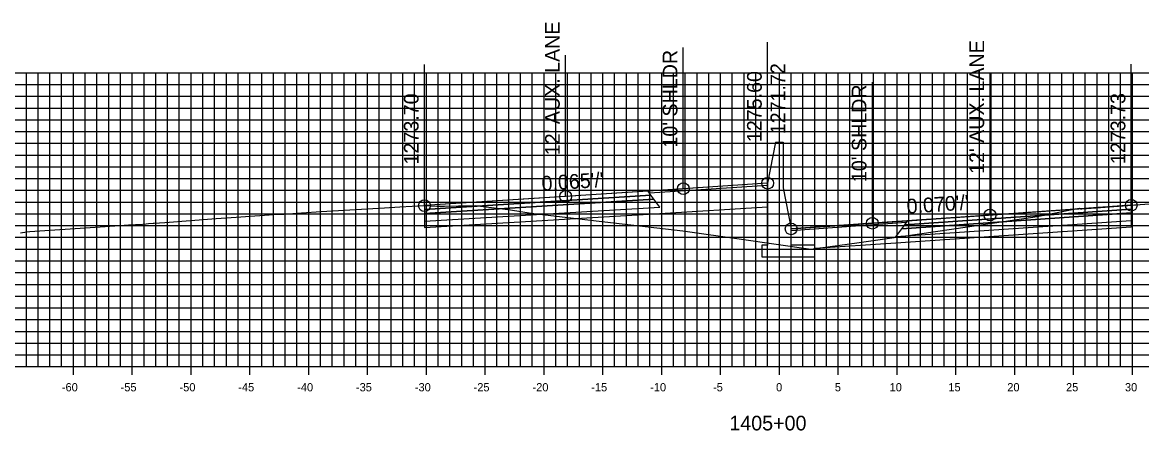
# Model space of a CAD drawing. Extents: x 674939 to 678919, y 750652 to 765176.
# Drawn here: x 678674.2 to 678769.3, y 756737.1 to 756771.8 of the extents above; entities that cross this region are included whole.
import ezdxf

# ---------------------------------------------------------------- set-up
doc = ezdxf.new("R2010")
doc.units = 0
for name, color, linetype in [('Level 10', 7, 'Continuous'), ('Level 17', 7, 'Continuous'), ('Level 18', 7, 'Continuous'), ('Level 19', 7, 'Continuous'), ('Level 20', 7, 'Continuous'), ('Level 22', 7, 'Continuous'), ('Level 23', 7, 'Continuous'), ('Level 4', 7, 'Continuous'), ('Level 8', 7, 'Continuous'), ('Level 9', 7, 'Continuous')]:
    doc.layers.add(name, color=color, linetype=linetype)

msp = doc.modelspace()

# ---------------------------------------------------------------- linework, layer by layer
at = {"layer": 'Level 10'}
msp.add_lwpolyline([(678674.022, 756753.932), (678674.572, 756754.005), (678674.822, 756754.037), (678680.371, 756754.428), (678682.472, 756754.568), (678683.222, 756754.625), (678683.822, 756754.637), (678684.122, 756754.648), (678684.722, 756754.693), (678684.903, 756754.716), (678685.323, 756754.748), (678685.392, 756754.756), (678686.293, 756754.824), (678690.671, 756755.159), (678692.375, 756755.275), (678695.973, 756755.513), (678696.272, 756755.511), (678696.422, 756755.518), (678697.921, 756755.638), (678699.576, 756755.745), (678704.969, 756756.064), (678706.275, 756756.133), (678708.366, 756756.25), (678708.368, 756756.25), (678708.375, 756756.251), (678709.423, 756756.212), (678709.873, 756756.202), (678710.074, 756756.21), (678711.272, 756756.231), (678711.624, 756756.23), (678712.572, 756756.226), (678712.673, 756756.247), (678715.67, 756755.886), (678717.434, 756755.62), (678722.975, 756754.96), (678730.322, 756754.111), (678735.327, 756753.4), (678741.212, 756752.55), (678745.12, 756753.082), (678749.096, 756753.654), (678754.517, 756754.445), (678760.45, 756755.333), (678762.847, 756755.808), (678764.001, 756756.023), (678764.134, 756755.986), (678764.235, 756755.983), (678764.639, 756756.017), (678766.232, 756756.124), (678766.969, 756756.171), (678768.146, 756756.257), (678768.413, 756756.279), (678768.436, 756756.281), (678768.725, 756756.302), (678768.835, 756756.312), (678769.964, 756756.388)], dxfattribs=at)
at = {"layer": 'Level 17'}
for points in [[(678738.203, 756761.651), (678737.533, 756758.151)], [(678738.203, 756761.651), (678738.203, 756761.651)], [(678738.203, 756761.651), (678738.863, 756761.651)], [(678738.863, 756761.651), (678738.863, 756757.768)], [(678737.533, 756758.151), (678737.533, 756752.893), (678737.033, 756752.893), (678737.033, 756751.893), (678741.533, 756751.893), (678741.533, 756752.893), (678739.533, 756752.893), (678739.533, 756754.268)], [(678738.863, 756757.768), (678739.533, 756754.268)]]:
    msp.add_lwpolyline(points, dxfattribs=at)
at = {"layer": 'Level 18'}
for points in [[(678737.533, 756758.151), (678730.368, 756757.684), (678720.368, 756757.032), (678708.368, 756756.25)], [(678768.436, 756756.281), (678756.436, 756755.445), (678746.436, 756754.749), (678739.533, 756754.268)]]:
    msp.add_lwpolyline(points, dxfattribs=at)
for points in [[(678708.368, 756756.25), (678708.368, 756755.92), (678727.618, 756757.148), (678727.368, 756757.488)], [(678727.486, 756757.328), (678737.533, 756757.991), (678737.533, 756758.151), (678727.368, 756757.488)], [(678768.436, 756756.281), (678768.436, 756755.951), (678749.186, 756754.618), (678749.436, 756754.958)], [(678749.318, 756754.798), (678739.533, 756754.108), (678739.533, 756754.268), (678749.436, 756754.958)]]:
    msp.add_lwpolyline(points, close=True, dxfattribs=at)
at = {"layer": 'Level 19'}
for points in [[(678708.368, 756755.92), (678708.368, 756755.59), (678727.868, 756756.808), (678727.618, 756757.148)], [(678708.368, 756755.59), (678708.368, 756754.93), (678728.368, 756756.128), (678727.868, 756756.808)], [(678768.436, 756755.621), (678768.436, 756754.961), (678748.436, 756753.598), (678748.936, 756754.278)], [(678768.436, 756755.951), (678768.436, 756755.621), (678748.936, 756754.278), (678749.186, 756754.618)]]:
    msp.add_lwpolyline(points, close=True, dxfattribs=at)
for points in [[(678708.368, 756754.93), (678708.368, 756754.39), (678728.368, 756755.588)], [(678728.368, 756755.588), (678737.533, 756756.138)], [(678768.436, 756754.961), (678768.437, 756754.421), (678748.436, 756753.058)], [(678748.436, 756753.058), (678741.533, 756752.587)]]:
    msp.add_lwpolyline(points, dxfattribs=at)
at = {"layer": 'Level 20'}
for p, q in [((678638.533, 756767.551), (678838.533, 756767.551)), ((678674.533, 756742.551), (678674.533, 756767.551)), ((678675.533, 756742.551), (678675.533, 756767.551)), ((678676.533, 756742.551), (678676.533, 756767.551)), ((678677.533, 756742.551), (678677.533, 756767.551)), ((678678.533, 756742.551), (678678.533, 756767.551)), ((678679.533, 756742.551), (678679.533, 756767.551)), ((678680.533, 756742.551), (678680.533, 756767.551)), ((678681.533, 756742.551), (678681.533, 756767.551)), ((678682.533, 756742.551), (678682.533, 756767.551)), ((678683.533, 756742.551), (678683.533, 756767.551)), ((678684.533, 756742.551), (678684.533, 756767.551)), ((678685.533, 756742.551), (678685.533, 756767.551)), ((678686.533, 756742.551), (678686.533, 756767.551)), ((678687.533, 756742.551), (678687.533, 756767.551)), ((678688.533, 756742.551), (678688.533, 756767.551)), ((678689.533, 756742.551), (678689.533, 756767.551)), ((678690.533, 756742.551), (678690.533, 756767.551)), ((678691.533, 756742.551), (678691.533, 756767.551)), ((678692.533, 756742.551), (678692.533, 756767.551)), ((678693.533, 756742.551), (678693.533, 756767.551)), ((678694.533, 756742.551), (678694.533, 756767.551)), ((678695.533, 756742.551), (678695.533, 756767.551)), ((678696.533, 756742.551), (678696.533, 756767.551)), ((678697.533, 756742.551), (678697.533, 756767.551)), ((678698.533, 756742.551), (678698.533, 756767.551)), ((678699.533, 756742.551), (678699.533, 756767.551)), ((678700.533, 756742.551), (678700.533, 756767.551)), ((678701.533, 756742.551), (678701.533, 756767.551)), ((678702.533, 756742.551), (678702.533, 756767.551)), ((678703.533, 756742.551), (678703.533, 756767.551)), ((678704.533, 756742.551), (678704.533, 756767.551)), ((678705.533, 756742.551), (678705.533, 756767.551)), ((678706.533, 756742.551), (678706.533, 756767.551)), ((678707.533, 756742.551), (678707.533, 756767.551)), ((678708.533, 756742.551), (678708.533, 756767.551)), ((678709.533, 756742.551), (678709.533, 756767.551)), ((678710.533, 756742.551), (678710.533, 756767.551)), ((678711.533, 756742.551), (678711.533, 756767.551)), ((678712.533, 756742.551), (678712.533, 756767.551)), ((678713.533, 756742.551), (678713.533, 756767.551)), ((678714.533, 756742.551), (678714.533, 756767.551)), ((678715.533, 756742.551), (678715.533, 756767.551)), ((678716.533, 756742.551), (678716.533, 756767.551)), ((678717.533, 756742.551), (678717.533, 756767.551)), ((678718.533, 756742.551), (678718.533, 756767.551)), ((678719.533, 756742.551), (678719.533, 756767.551)), ((678720.533, 756742.551), (678720.533, 756767.551)), ((678721.533, 756742.551), (678721.533, 756767.551)), ((678722.533, 756742.551), (678722.533, 756767.551)), ((678723.533, 756742.551), (678723.533, 756767.551)), ((678724.533, 756742.551), (678724.533, 756767.551)), ((678725.533, 756742.551), (678725.533, 756767.551)), ((678726.533, 756742.551), (678726.533, 756767.551)), ((678727.533, 756742.551), (678727.533, 756767.551)), ((678728.533, 756742.551), (678728.533, 756767.551)), ((678729.533, 756742.551), (678729.533, 756767.551)), ((678730.533, 756742.551), (678730.533, 756767.551)), ((678731.533, 756742.551), (678731.533, 756767.551)), ((678732.533, 756742.551), (678732.533, 756767.551)), ((678733.533, 756742.551), (678733.533, 756767.551)), ((678734.533, 756742.551), (678734.533, 756767.551)), ((678735.533, 756742.551), (678735.533, 756767.551)), ((678736.533, 756742.551), (678736.533, 756767.551)), ((678737.533, 756742.551), (678737.533, 756767.551)), ((678738.533, 756742.551), (678738.533, 756767.551)), ((678739.533, 756742.551), (678739.533, 756767.551)), ((678740.533, 756742.551), (678740.533, 756767.551)), ((678741.533, 756742.551), (678741.533, 756767.551)), ((678742.533, 756742.551), (678742.533, 756767.551)), ((678743.533, 756742.551), (678743.533, 756767.551)), ((678744.533, 756742.551), (678744.533, 756767.551)), ((678745.533, 756742.551), (678745.533, 756767.551)), ((678746.533, 756742.551), (678746.533, 756767.551)), ((678747.533, 756742.551), (678747.533, 756767.551)), ((678748.533, 756742.551), (678748.533, 756767.551)), ((678749.533, 756742.551), (678749.533, 756767.551)), ((678750.533, 756742.551), (678750.533, 756767.551)), ((678751.533, 756742.551), (678751.533, 756767.551)), ((678752.533, 756742.551), (678752.533, 756767.551)), ((678753.533, 756742.551), (678753.533, 756767.551)), ((678754.533, 756742.551), (678754.533, 756767.551)), ((678755.533, 756742.551), (678755.533, 756767.551)), ((678756.533, 756742.551), (678756.533, 756767.551)), ((678757.533, 756742.551), (678757.533, 756767.551)), ((678758.533, 756742.551), (678758.533, 756767.551)), ((678759.533, 756742.551), (678759.533, 756767.551)), ((678760.533, 756742.551), (678760.533, 756767.551)), ((678761.533, 756742.551), (678761.533, 756767.551)), ((678762.533, 756742.551), (678762.533, 756767.551)), ((678763.533, 756742.551), (678763.533, 756767.551)), ((678764.533, 756742.551), (678764.533, 756767.551)), ((678765.533, 756742.551), (678765.533, 756767.551)), ((678766.533, 756742.551), (678766.533, 756767.551)), ((678767.533, 756742.551), (678767.533, 756767.551)), ((678768.533, 756742.551), (678768.533, 756767.551)), ((678638.533, 756766.551), (678838.533, 756766.551)), ((678638.533, 756765.551), (678838.533, 756765.551)), ((678638.533, 756764.551), (678838.533, 756764.551)), ((678638.533, 756763.551), (678838.533, 756763.551)), ((678638.533, 756762.551), (678838.533, 756762.551)), ((678638.533, 756761.551), (678838.533, 756761.551)), ((678638.533, 756760.551), (678838.533, 756760.551)), ((678638.533, 756759.551), (678838.533, 756759.551)), ((678638.533, 756758.551), (678838.533, 756758.551)), ((678638.533, 756757.551), (678838.533, 756757.551)), ((678638.533, 756756.551), (678838.533, 756756.551)), ((678638.533, 756755.551), (678838.533, 756755.551)), ((678638.533, 756754.551), (678838.533, 756754.551)), ((678638.533, 756753.551), (678838.533, 756753.551)), ((678638.533, 756752.551), (678838.533, 756752.551)), ((678638.533, 756751.551), (678838.533, 756751.551)), ((678638.533, 756750.551), (678838.533, 756750.551)), ((678638.533, 756749.551), (678838.533, 756749.551)), ((678638.533, 756748.551), (678838.533, 756748.551)), ((678638.533, 756747.551), (678838.533, 756747.551)), ((678638.533, 756746.551), (678838.533, 756746.551)), ((678638.533, 756745.551), (678838.533, 756745.551)), ((678638.533, 756744.551), (678838.533, 756744.551)), ((678638.533, 756743.551), (678838.533, 756743.551)), ((678638.533, 756742.551), (678838.533, 756742.551))]:
    msp.add_line(p, q, dxfattribs=at)
at = {"layer": 'Level 23'}
for p, q in [((678730.368, 756757.684), (678730.368, 756769.684)), ((678737.533, 756758.151), (678737.533, 756770.151)), ((678720.368, 756757.032), (678720.368, 756769.032)), ((678708.368, 756756.25), (678708.368, 756768.25)), ((678768.436, 756756.281), (678768.436, 756768.281)), ((678756.436, 756755.445), (678756.436, 756767.445)), ((678739.533, 756754.268), (678739.533, 756766.268)), ((678746.436, 756754.749), (678746.436, 756766.749))]:
    msp.add_line(p, q, dxfattribs=at)
at = {"layer": 'Level 4'}
for centre in [(678737.533, 756758.151), (678720.368, 756757.032), (678730.368, 756757.684), (678708.368, 756756.25), (678768.436, 756756.281), (678756.436, 756755.445), (678739.533, 756754.268), (678746.436, 756754.749)]:
    msp.add_circle(centre, 0.5, dxfattribs=at)
at = {"layer": 'Level 8'}
for p, q in [((678678.533, 756741.851), (678678.533, 756743.251)), ((678683.533, 756741.851), (678683.533, 756743.251)), ((678688.533, 756741.851), (678688.533, 756743.251)), ((678693.533, 756741.851), (678693.533, 756743.251)), ((678698.533, 756741.851), (678698.533, 756743.251)), ((678703.533, 756741.851), (678703.533, 756743.251)), ((678708.533, 756741.851), (678708.533, 756743.251)), ((678713.533, 756741.851), (678713.533, 756743.251)), ((678718.533, 756741.851), (678718.533, 756743.251)), ((678723.533, 756741.851), (678723.533, 756743.251)), ((678728.533, 756741.851), (678728.533, 756743.251)), ((678733.533, 756741.851), (678733.533, 756743.251)), ((678738.533, 756741.851), (678738.533, 756743.251)), ((678743.533, 756741.851), (678743.533, 756743.251)), ((678748.533, 756741.851), (678748.533, 756743.251)), ((678753.533, 756741.851), (678753.533, 756743.251)), ((678758.533, 756741.851), (678758.533, 756743.251)), ((678763.533, 756741.851), (678763.533, 756743.251)), ((678768.533, 756741.851), (678768.533, 756743.251)), ((678638.533, 756742.551), (678838.533, 756742.551))]:
    msp.add_line(p, q, dxfattribs=at)

# ---------------------------------------------------------------- texts
at = {"layer": 'Level 22'}
for s, rotation, p in [("0.065'/'", 3.72918, (678718.359, 756757.502)), ("0.070'/'", 3.98403, (678749.391, 756755.556))]:
    msp.add_text(s, height=1.25, rotation=rotation, dxfattribs=at).set_placement(p)
at = {"layer": 'Level 23'}
for s, p in [("12' AUX. LANE", (678719.868, 756760.532)), ("12' AUX. LANE", (678755.936, 756758.945)), ("10' SHLDR", (678729.868, 756761.184)), ('1271.72', (678739.033, 756762.32)), ('1275.60', (678737.033, 756761.651)), ("10' SHLDR", (678745.936, 756758.249)), ('1273.70', (678707.868, 756759.75)), ('1273.73', (678767.936, 756759.781))]:
    msp.add_text(s, height=1.25, rotation=90, dxfattribs=at).set_placement(p)
at = {"layer": 'Level 9'}
for s, height, p in [('-60', 0.7, (678677.552, 756740.451)), ('-55', 0.7, (678682.546, 756740.451)), ('-50', 0.7, (678687.552, 756740.451)), ('-45', 0.7, (678692.546, 756740.451)), ('-40', 0.7, (678697.552, 756740.451)), ('-35', 0.7, (678702.546, 756740.451)), ('-30', 0.7, (678707.552, 756740.451)), ('-25', 0.7, (678712.546, 756740.451)), ('-20', 0.7, (678717.552, 756740.451)), ('-15', 0.7, (678722.546, 756740.451)), ('-10', 0.7, (678727.552, 756740.451)), ('-5', 0.7, (678732.896, 756740.451)), ('0', 0.7, (678738.252, 756740.451)), ('5', 0.7, (678743.246, 756740.451)), ('10', 0.7, (678747.902, 756740.451)), ('15', 0.7, (678752.896, 756740.451)), ('20', 0.7, (678757.902, 756740.451)), ('25', 0.7, (678762.896, 756740.451)), ('30', 0.7, (678767.902, 756740.451)), ('1405+00', 1.25, (678734.281, 756737.126))]:
    msp.add_text(s, height=height, dxfattribs=at).set_placement(p)

doc.saveas('drawing.dxf')
